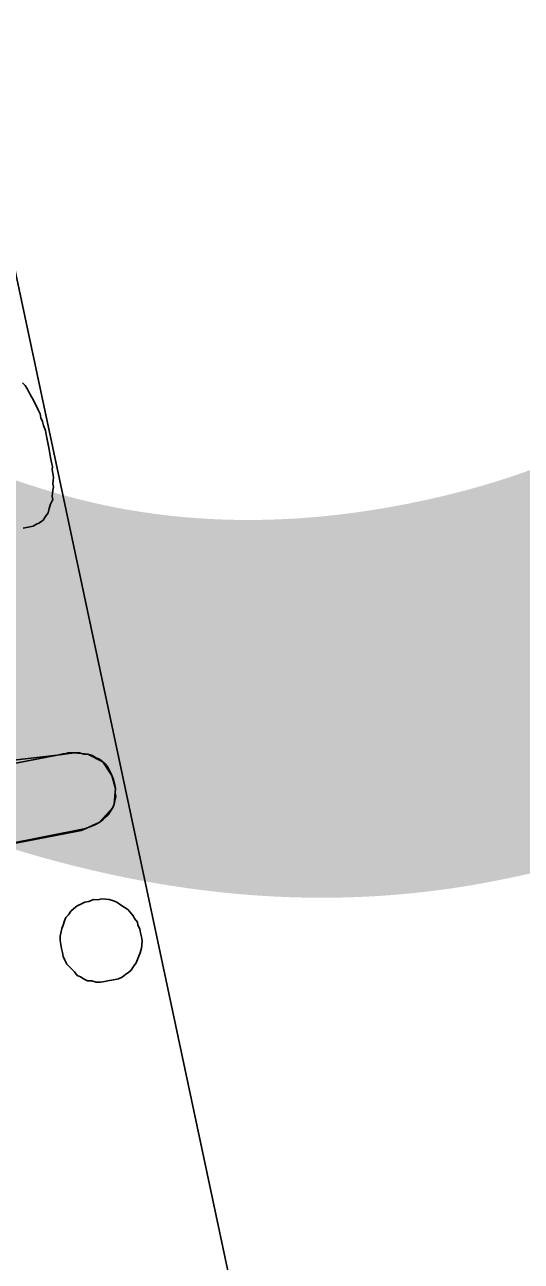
# Model space of a CAD drawing. Extents: x -545846 to -545044, y -1122650 to -1119108.
# Drawn here: x -545469.26 to -545465.72, y -1120436.9 to -1120428.1 of the extents above; entities that cross this region are included whole.
import ezdxf

# ---------------------------------------------------------------- set-up
doc = ezdxf.new("R2010")
doc.units = 0
doc.layers.add('osvětlené plochy-hodnota-obrys', color=7, linetype='Continuous')
doc.layers.add('Rozpiska', color=7, linetype='Continuous')

msp = doc.modelspace()

# ---------------------------------------------------------------- linework, layer by layer
at = {"layer": 'osvětlené plochy-hodnota-obrys'}
msp.add_lwpolyline([(-545607.5186, -1119727.5174), (-545482.5359, -1120367.871), (-545465.7296, -1120446.7426)], dxfattribs=at)
at = {"layer": 'Rozpiska'}
for p, q in [((-545469.2744, -1120430.652), (-545469.256, -1120430.6705)), ((-545469.256, -1120430.6705), (-545469.2447, -1120430.6905)), ((-545469.2447, -1120430.6905), (-545469.2334, -1120430.7104)), ((-545469.2334, -1120430.7104), (-545469.2221, -1120430.7304)), ((-545469.2221, -1120430.7304), (-545469.2109, -1120430.7503)), ((-545469.2109, -1120430.7503), (-545469.1996, -1120430.7703)), ((-545469.1996, -1120430.7703), (-545469.1869, -1120430.7973)), ((-545469.1869, -1120430.7973), (-545469.1756, -1120430.8173)), ((-545469.1756, -1120430.8173), (-545469.1629, -1120430.8443)), ((-545469.1629, -1120430.8443), (-545469.1502, -1120430.8714)), ((-545469.1502, -1120430.8714), (-545469.1447, -1120430.8998)), ((-545469.1447, -1120430.8998), (-545469.132, -1120430.9269)), ((-545469.132, -1120430.9269), (-545469.1264, -1120430.9553)), ((-545469.1264, -1120430.9553), (-545469.1123, -1120430.9895)), ((-545469.1123, -1120430.9895), (-545469.1068, -1120431.018)), ((-545469.1068, -1120431.018), (-545469.0998, -1120431.0535)), ((-545469.0998, -1120431.0535), (-545469.0929, -1120431.0891)), ((-545469.0929, -1120431.0891), (-545469.0859, -1120431.1246)), ((-545469.0859, -1120431.1246), (-545469.0803, -1120431.1531)), ((-545469.0803, -1120431.1531), (-545469.0748, -1120431.1815)), ((-545469.0748, -1120431.1815), (-545469.0678, -1120431.2171)), ((-545469.0678, -1120431.2171), (-545469.0622, -1120431.2456)), ((-545469.0622, -1120431.2456), (-545469.0652, -1120431.2683)), ((-545469.0652, -1120431.2683), (-545469.0596, -1120431.2967)), ((-545469.0596, -1120431.2967), (-545469.054, -1120431.3252)), ((-545469.054, -1120431.3252), (-545469.057, -1120431.3479)), ((-545469.0587, -1120431.4147), (-545469.0616, -1120431.4374)), ((-545469.057, -1120431.3479), (-545469.0599, -1120431.3706)), ((-545469.0599, -1120431.3706), (-545469.0557, -1120431.392)), ((-545469.0557, -1120431.392), (-545469.0587, -1120431.4147)), ((-545469.0761, -1120431.5141), (-545469.0848, -1120431.5454)), ((-545469.0604, -1120431.4815), (-545469.0761, -1120431.5141)), ((-545469.0616, -1120431.4374), (-545469.0645, -1120431.4602)), ((-545469.0645, -1120431.4602), (-545469.0604, -1120431.4815)), ((-545469.1106, -1120431.6021), (-545469.1278, -1120431.6276)), ((-545469.0934, -1120431.5766), (-545469.1106, -1120431.6021)), ((-545469.0848, -1120431.5454), (-545469.0934, -1120431.5766)), ((-545469.236, -1120431.6783), (-545469.2716, -1120431.6853)), ((-545469.2004, -1120431.6714), (-545469.236, -1120431.6783)), ((-545469.1805, -1120431.6601), (-545469.2004, -1120431.6714)), ((-545469.1534, -1120431.6474), (-545469.1805, -1120431.6601)), ((-545469.1278, -1120431.6276), (-545469.1534, -1120431.6474)), ((-545469.8901, -1120433.4679), (-545469.0295, -1120433.2995)), ((-545469.0295, -1120433.2995), (-545469.0081, -1120433.2953)), ((-545469.0081, -1120433.2953), (-545468.9868, -1120433.2911)), ((-545468.9868, -1120433.2911), (-545468.9655, -1120433.287)), ((-545468.9655, -1120433.287), (-545468.9512, -1120433.2842)), ((-545468.9512, -1120433.2842), (-545468.9072, -1120433.2829)), ((-545468.9072, -1120433.2829), (-545468.8702, -1120433.2831)), ((-545468.8702, -1120433.2831), (-545468.839, -1120433.2918)), ((-545468.839, -1120433.2918), (-545468.8092, -1120433.2933)), ((-545468.8092, -1120433.2933), (-545468.7779, -1120433.302)), ((-545468.7779, -1120433.302), (-545468.7524, -1120433.3191)), ((-545468.7524, -1120433.3191), (-545468.7283, -1120433.3292)), ((-545468.7283, -1120433.3292), (-545468.7028, -1120433.3463)), ((-545468.7028, -1120433.3463), (-545468.6844, -1120433.3649)), ((-545468.6844, -1120433.3649), (-545468.6646, -1120433.3905)), ((-545468.6646, -1120433.3905), (-545468.6519, -1120433.4176)), ((-545468.6519, -1120433.4176), (-545468.6392, -1120433.4447)), ((-545468.6392, -1120433.4447), (-545468.6265, -1120433.4717)), ((-545468.6265, -1120433.4717), (-545468.621, -1120433.5002)), ((-545468.621, -1120433.5002), (-545468.614, -1120433.5357)), ((-545468.614, -1120433.5357), (-545468.6156, -1120433.5656)), ((-545468.6186, -1120433.6253), (-545468.6216, -1120433.648)), ((-545468.61, -1120433.594), (-545468.6186, -1120433.6253)), ((-545468.6156, -1120433.5656), (-545468.61, -1120433.594)), ((-545468.6488, -1120433.6976), (-545468.6659, -1120433.7231)), ((-545468.6316, -1120433.6721), (-545468.6488, -1120433.6976)), ((-545468.6216, -1120433.648), (-545468.6316, -1120433.6721)), ((-545468.7558, -1120433.7924), (-545468.7899, -1120433.8065)), ((-545468.7287, -1120433.7797), (-545468.7558, -1120433.7924)), ((-545468.7031, -1120433.7599), (-545468.7287, -1120433.7797)), ((-545468.6845, -1120433.7415), (-545468.7031, -1120433.7599)), ((-545468.6659, -1120433.7231), (-545468.6845, -1120433.7415)), ((-545468.8938, -1120433.8416), (-545471.4472, -1120434.3413)), ((-545468.8583, -1120433.8346), (-545468.8938, -1120433.8416)), ((-545468.8241, -1120433.8206), (-545468.8583, -1120433.8346)), ((-545468.7899, -1120433.8065), (-545468.8241, -1120433.8206)), ((-545468.7694, -1120434.3268), (-545468.8035, -1120434.3408)), ((-545468.7395, -1120434.3283), (-545468.7694, -1120434.3268)), ((-545468.7111, -1120434.3227), (-545468.7395, -1120434.3283)), ((-545468.6812, -1120434.3243), (-545468.7111, -1120434.3227)), ((-545468.6585, -1120434.3272), (-545468.6812, -1120434.3243)), ((-545468.6273, -1120434.3359), (-545468.6585, -1120434.3272)), ((-545468.9303, -1120434.41), (-545468.9475, -1120434.4355)), ((-545468.9118, -1120434.3916), (-545468.9303, -1120434.41)), ((-545468.8861, -1120434.3718), (-545468.9118, -1120434.3916)), ((-545468.859, -1120434.3591), (-545468.8861, -1120434.3718)), ((-545468.832, -1120434.3464), (-545468.859, -1120434.3591)), ((-545468.8035, -1120434.3408), (-545468.832, -1120434.3464)), ((-545468.6031, -1120434.3459), (-545468.6273, -1120434.3359)), ((-545468.5776, -1120434.3631), (-545468.6031, -1120434.3459)), ((-545468.5521, -1120434.3803), (-545468.5776, -1120434.3631)), ((-545468.5266, -1120434.3974), (-545468.5521, -1120434.3803)), ((-545468.5082, -1120434.416), (-545468.5266, -1120434.3974)), ((-545468.4884, -1120434.4416), (-545468.5082, -1120434.416)), ((-545468.9847, -1120434.5092), (-545468.9948, -1120434.5334)), ((-545468.9761, -1120434.478), (-545468.9847, -1120434.5092)), ((-545468.966, -1120434.4539), (-545468.9761, -1120434.478)), ((-545468.9475, -1120434.4355), (-545468.966, -1120434.4539)), ((-545468.4771, -1120434.4616), (-545468.4884, -1120434.4416)), ((-545468.4573, -1120434.4872), (-545468.4771, -1120434.4616)), ((-545468.4531, -1120434.5086), (-545468.4573, -1120434.4872)), ((-545468.4405, -1120434.5356), (-545468.4531, -1120434.5086)), ((-545469.0064, -1120434.5873), (-545469.0079, -1120434.6172)), ((-545469.0034, -1120434.5646), (-545469.0064, -1120434.5873)), ((-545468.9948, -1120434.5334), (-545469.0034, -1120434.5646)), ((-545468.4349, -1120434.5641), (-545468.4405, -1120434.5356)), ((-545468.4293, -1120434.5925), (-545468.4349, -1120434.5641)), ((-545468.4238, -1120434.621), (-545468.4293, -1120434.5925)), ((-545469.0079, -1120434.6172), (-545469.0023, -1120434.6456)), ((-545469.0023, -1120434.6456), (-545468.9968, -1120434.6741)), ((-545468.9968, -1120434.6741), (-545468.9912, -1120434.7025)), ((-545468.4369, -1120434.7048), (-545468.4282, -1120434.6736)), ((-545468.4282, -1120434.6736), (-545468.4253, -1120434.6508)), ((-545468.4253, -1120434.6508), (-545468.4238, -1120434.621)), ((-545468.9912, -1120434.7025), (-545468.9856, -1120434.731)), ((-545468.9856, -1120434.731), (-545468.973, -1120434.758)), ((-545468.973, -1120434.758), (-545468.9603, -1120434.7851)), ((-545468.467, -1120434.7772), (-545468.457, -1120434.753)), ((-545468.457, -1120434.753), (-545468.4469, -1120434.7289)), ((-545468.4469, -1120434.7289), (-545468.4369, -1120434.7048)), ((-545468.9603, -1120434.7851), (-545468.9419, -1120434.8036)), ((-545468.9419, -1120434.8036), (-545468.9235, -1120434.8222)), ((-545468.9235, -1120434.8222), (-545468.9051, -1120434.8407)), ((-545468.9051, -1120434.8407), (-545468.8853, -1120434.8664)), ((-545468.5655, -1120434.8777), (-545468.5399, -1120434.8579)), ((-545468.5399, -1120434.8579), (-545468.5199, -1120434.8466)), ((-545468.5199, -1120434.8466), (-545468.5014, -1120434.8282)), ((-545468.5014, -1120434.8282), (-545468.4842, -1120434.8027)), ((-545468.4842, -1120434.8027), (-545468.467, -1120434.7772)), ((-545468.8853, -1120434.8664), (-545468.8612, -1120434.8764)), ((-545468.8612, -1120434.8764), (-545468.8356, -1120434.8936)), ((-545468.8356, -1120434.8936), (-545468.8115, -1120434.9037)), ((-545468.8115, -1120434.9037), (-545468.7817, -1120434.9052)), ((-545468.7817, -1120434.9052), (-545468.7505, -1120434.9139)), ((-545468.7505, -1120434.9139), (-545468.7206, -1120434.9154)), ((-545468.7206, -1120434.9154), (-545468.6922, -1120434.9098)), ((-545468.6922, -1120434.9098), (-545468.6566, -1120434.9029)), ((-545468.6566, -1120434.9029), (-545468.6282, -1120434.8973)), ((-545468.6282, -1120434.8973), (-545468.5926, -1120434.8903)), ((-545468.5926, -1120434.8903), (-545468.5655, -1120434.8777))]:
    msp.add_line(p, q, dxfattribs=at)
msp.add_lwpolyline([(-545471.4472, -1120434.3413), (-545468.8241, -1120433.8206), (-545468.7287, -1120433.7797), (-545468.6316, -1120433.6721), (-545468.6216, -1120433.648), (-545468.614, -1120433.5357), (-545468.6392, -1120433.4447), (-545468.7028, -1120433.3463), (-545468.8092, -1120433.2933), (-545468.9072, -1120433.2829), (-545469.0295, -1120433.2995), (-545469.8386, -1120433.3914)], dxfattribs=at)

# ---------------------------------------------------------------- texts
at = {"layer": 'osvětlené plochy-hodnota-obrys'}
msp.add_text('20', height=22.78125, rotation=281.09556, dxfattribs=at).set_placement((-545485.3865, -1120422.6428))

doc.saveas('drawing.dxf')
